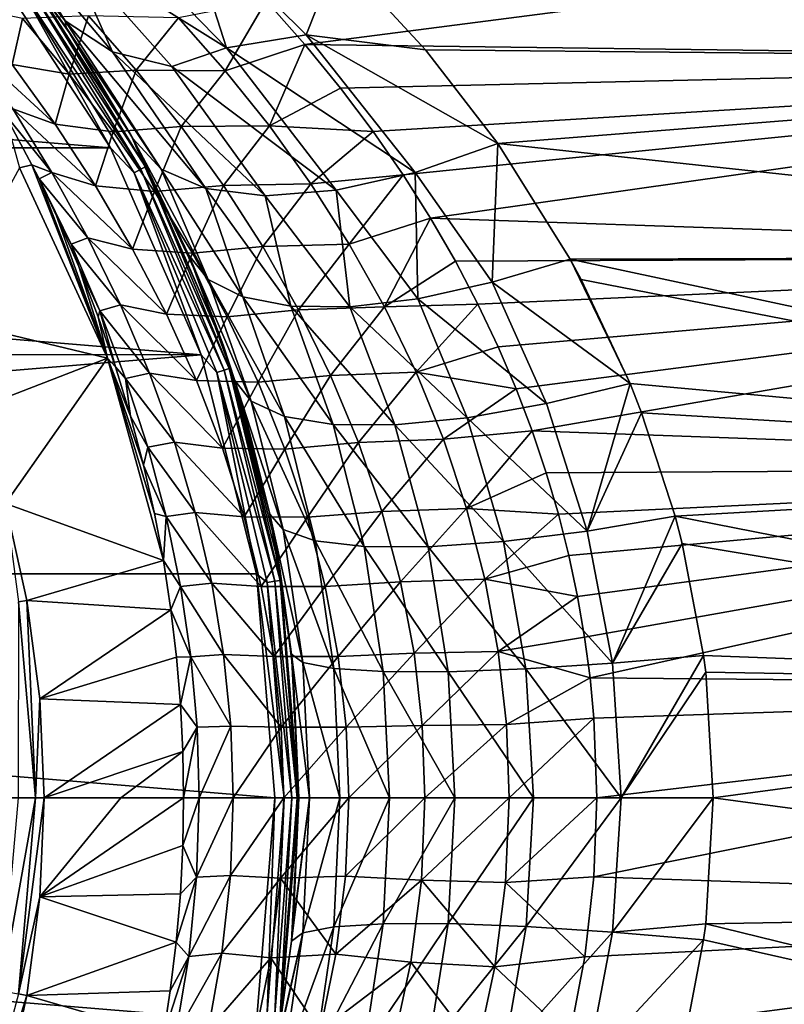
# Model space of a CAD drawing. Header units: metres. Extents: x -40 to 117, y -433 to 89.
# Tile 642 of 656: x 23 to 39, y -4 to 16. Entities that reach past the tile are written whole.
import ezdxf

# ---------------------------------------------------------------- set-up
doc = ezdxf.new("R2010")
doc.units = ezdxf.units.M
for name, color, linetype in [('solid_506114_24501146', 7, 'CONTINUOUS'), ('solid_506114_24501146_01', 7, 'CONTINUOUS'), ('solid_506114_24501146_02', 7, 'CONTINUOUS')]:
    doc.layers.add(name, color=color, linetype=linetype)

msp = doc.modelspace()

# ---------------------------------------------------------------- linework, layer by layer
at = {"layer": 'solid_506114_24501146'}
msp.add_3dface([(28.016418, -4.6519), (-28.016436, -4.651794), (-28.4, 0)], dxfattribs=at)
at = {"layer": 'solid_506114_24501146_01'}
for points in [[(28.221077, 16.548283, 74.586594), (29.023304, 15.645284, 75.221222), (54.700001, 18.963884, 72.600266)], [(29.023304, 15.645284, 75.221222), (54.700001, 15.314549, 75.440659), (54.700001, 18.963884, 72.600266)], [(29.703394, 17.503931, 30.145655), (54.700001, 18.963884, 31.399731), (54.700001, 15.314549, 28.55934)], [(31.523602, 15.536159, 28.705627), (29.703394, 17.503931, 30.145655), (54.700001, 15.314549, 28.55934)], [(29.023304, 15.645284, 75.221222), (29.762274, 14.741077, 75.805473), (54.700001, 15.314549, 75.440659)], [(33.025597, 13.589952, 27.519125), (31.523602, 15.536159, 28.705627), (54.700001, 15.314549, 28.55934)], [(29.762274, 14.741077, 75.805473), (30.441614, 13.837174, 76.341995), (54.700001, 15.314549, 75.440659)], [(30.441614, 13.837174, 76.341995), (31.063898, 12.935142, 76.833084), (54.700001, 15.314549, 75.440659)], [(31.063898, 12.935142, 76.833084), (31.631556, 12.036359, 77.280945), (54.700001, 15.314549, 75.440659)], [(31.631556, 12.036359, 77.280945), (54.700001, 11.247473, 77.641655), (54.700001, 15.314549, 75.440659)], [(33.025597, 13.589952, 27.519125), (54.700001, 15.314549, 28.55934), (54.700001, 11.247473, 26.358347)], [(34.529961, 11.189651, 26.333061), (33.025597, 13.589952, 27.519125), (54.700001, 11.247473, 26.358347)], [(31.631556, 12.036359, 77.280945), (32.147366, 11.141964, 77.687675), (54.700001, 11.247473, 77.641655)], [(32.147366, 11.141964, 77.687675), (32.614006, 10.252567, 78.05542), (54.700001, 11.247473, 77.641655)], [(32.614006, 10.252567, 78.05542), (33.033649, 9.36883, 78.386078), (54.700001, 11.247473, 77.641655)], [(33.033649, 9.36883, 78.386078), (33.408634, 8.491139, 78.681465), (54.700001, 11.247473, 77.641655)], [(33.408634, 8.491139, 78.681465), (33.741497, 7.619098, 78.943443), (54.700001, 11.247473, 77.641655)], [(33.741497, 7.619098, 78.943443), (54.700001, 6.873593, 79.143211), (54.700001, 11.247473, 77.641655)], [(34.529961, 11.189651, 26.333061), (54.700001, 11.247473, 26.358347), (54.700001, 6.873593, 24.856792)], [(34.759457, 10.765786, 26.152411), (34.529961, 11.189651, 26.333061), (54.700001, 6.873593, 24.856792)], [(35.774635, 8.602036, 25.354082), (34.759457, 10.765786, 26.152411), (54.700001, 6.873593, 24.856792)], [(36.01318, 7.997916, 25.166563), (35.774635, 8.602036, 25.354082), (54.700001, 6.873593, 24.856792)], [(36.712513, 5.848289, 24.617569), (36.01318, 7.997916, 25.166563), (54.700001, 6.873593, 24.856792)], [(33.741497, 7.619098, 78.943443), (34.033981, 6.752245, 79.173645), (54.700001, 6.873593, 79.143211)], [(34.033981, 6.752245, 79.173645), (34.287674, 5.890254, 79.373436), (54.700001, 6.873593, 79.143211)], [(34.287674, 5.890254, 79.373436), (34.504349, 5.033026, 79.543938), (54.700001, 6.873593, 79.143211)], [(34.504349, 5.033026, 79.543938), (34.685139, 4.180965, 79.686089), (54.700001, 6.873593, 79.143211)], [(34.685139, 4.180965, 79.686089), (34.83094, 3.334306, 79.800766), (54.700001, 6.873593, 79.143211)], [(34.83094, 3.334306, 79.800766), (34.942642, 2.493089, 79.888786), (54.700001, 6.873593, 79.143211)], [(34.942642, 2.493089, 79.888786), (54.700001, 2.312222, 79.904366), (54.700001, 6.873593, 79.143211)], [(36.712513, 5.848289, 24.617569), (54.700001, 6.873593, 24.856792), (54.700001, 2.312222, 24.095634)], [(36.859207, 5.280995, 24.502525), (36.712513, 5.848289, 24.617569), (54.700001, 2.312222, 24.095634)], [(37.299961, 2.959421, 24.156836), (36.859207, 5.280995, 24.502525), (54.700001, 2.312222, 24.095634)], [(37.344254, 2.611729, 24.122072), (37.299961, 2.959421, 24.156836), (54.700001, 2.312222, 24.095634)], [(34.942642, 2.493089, 79.888786), (35.021603, 1.657074, 79.95092), (54.700001, 2.312222, 79.904366)], [(37.5, 0, 24), (37.344254, 2.611729, 24.122072), (54.700001, 2.312222, 24.095634)], [(35.021603, 1.657074, 79.95092), (35.084202, 0, 80), (54.700001, 2.312222, 79.904366)], [(35.022854, -1.640676, 79.951889), (54.700001, -2.312222, 79.904366), (54.700001, 2.312222, 79.904366)], [(35.084202, 0, 80), (35.022854, -1.640676, 79.951889), (54.700001, 2.312222, 79.904366)], [(37.5, 0, 24), (54.700001, 2.312222, 24.095634), (54.700001, -2.312222, 24.095634)], [(37.34425, -2.611768, 24.122076), (37.5, 0, 24), (54.700001, -2.312222, 24.095634)], [(35.022854, -1.640676, 79.951889), (34.836525, -3.297372, 79.805168), (54.700001, -2.312222, 79.904366)], [(34.067284, -6.645782, 79.199883), (54.700001, -6.873593, 79.143211), (54.700001, -2.312222, 79.904366)], [(34.519958, -4.965354, 79.556221), (34.067284, -6.645782, 79.199883), (54.700001, -2.312222, 79.904366)], [(34.836525, -3.297372, 79.805168), (34.519958, -4.965354, 79.556221), (54.700001, -2.312222, 79.904366)], [(37.34425, -2.611768, 24.122076), (54.700001, -2.312222, 24.095634), (54.700001, -6.873593, 24.856792)], [(37.301125, -2.950827, 24.155924), (37.34425, -2.611768, 24.122076), (54.700001, -6.873593, 24.856792)], [(36.859245, -5.280839, 24.502497), (37.301125, -2.950827, 24.155924), (54.700001, -6.873593, 24.856792)]]:
    msp.add_3dface(points, dxfattribs=at)
at = {"layer": 'solid_506114_24501146_02'}
for points in [[(24.045633, 16.134666, 23.167923), (22.394482, 18.253872, 24.062408), (21.783531, 18.973063, 24.875927)], [(22.814497, 18.118933, 26.339872), (24.045633, 16.134666, 23.167923), (21.783531, 18.973063, 24.875927)], [(22.394482, 18.253872, 24.062408), (24.065708, 15.998449, 21.840658), (22.848461, 17.696266, 20)], [(24.045633, 16.134666, 23.167923), (24.065708, 15.998449, 21.840658), (22.394482, 18.253872, 24.062408)], [(24.815155, 18.230005, 29.559824), (27.398354, 15.575275, 27.658237), (24.060427, 17.665195, 27.762526)], [(26.496744, 18.378124, 30.570713), (27.398354, 15.575275, 27.658237), (24.815155, 18.230005, 29.559824)], [(26.496744, 18.378124, 30.570713), (29.703394, 17.503931, 30.145655), (29.047243, 15.843502, 28.638803)], [(26.496744, 18.378124, 30.570713), (29.047243, 15.843502, 28.638803), (27.398354, 15.575275, 27.658237)], [(22.814497, 18.118933, 26.339872), (25.02519, 15.489094, 24.715147), (24.045633, 16.134666, 23.167923)], [(24.060427, 17.665195, 27.762526), (25.02519, 15.489094, 24.715147), (22.814497, 18.118933, 26.339872)], [(22.806162, 17.750748, 0.5), (22.848461, 17.696266, 20), (24.233021, 15.747086, 20)], [(25.416792, 13.754879, 0.5), (22.806162, 17.750748, 0.5), (24.233021, 15.747086, 20)], [(23.3498, 16.964622, 0.308658), (22.806162, 17.750748, 0.5), (25.416792, 13.754879, 0.5)], [(24.065708, 15.998449, 21.840658), (24.233021, 15.747086, 20), (22.848461, 17.696266, 20)], [(24.060427, 17.665195, 27.762526), (26.257404, 15.191014, 26.168467), (25.02519, 15.489094, 24.715147)], [(27.398354, 15.575275, 27.658237), (26.257404, 15.191014, 26.168467), (24.060427, 17.665195, 27.762526)], [(-24.985365, 13.501526), (-22.420404, 17.43231), (24.985392, 13.501477)], [(-22.420404, 17.43231), (22.420448, 17.432253), (24.985392, 13.501477)], [(23.130589, 16.805355, 0.03791), (24.985392, 13.501477), (22.420448, 17.432253)], [(29.047243, 15.843502, 28.638803), (29.703394, 17.503931, 30.145655), (31.523602, 15.536159, 28.705627)], [(23.262001, 16.900833, 0.146308), (25.61948, 13.053777, 0.146308), (23.130589, 16.805355, 0.03791)], [(23.130589, 16.805355, 0.03791), (25.474749, 12.980033, 0.03791), (24.985392, 13.501477)], [(25.61948, 13.053777, 0.146308), (25.474749, 12.980033, 0.03791), (23.130589, 16.805355, 0.03791)], [(23.3498, 16.964622, 0.308658), (25.716177, 13.103046, 0.308658), (23.262001, 16.900833, 0.146308)], [(25.716177, 13.103046, 0.308658), (25.61948, 13.053777, 0.146308), (23.262001, 16.900833, 0.146308)], [(23.3498, 16.964622, 0.308658), (25.416792, 13.754879, 0.5), (25.716177, 13.103046, 0.308658)], [(21.993973, 16.424864, 78.463654), (22.943005, 15.227337, 79.15139), (23.16276, 16.184862, 77.05793)], [(26.400948, 16.196981, 75.096336), (27.36767, 15.101123, 75.82563), (28.221077, 16.548283, 74.586594)], [(27.36767, 15.101123, 75.82563), (29.023304, 15.645284, 75.221222), (28.221077, 16.548283, 74.586594)], [(22.943005, 15.227337, 79.15139), (24.129532, 15.030926, 77.754097), (23.16276, 16.184862, 77.05793)], [(23.16276, 16.184862, 77.05793), (24.129532, 15.030926, 77.754097), (24.53285, 16.237255, 75.825874)], [(24.129532, 15.030926, 77.754097), (25.520969, 15.112937, 76.548119), (24.53285, 16.237255, 75.825874)], [(24.53285, 16.237255, 75.825874), (25.520969, 15.112937, 76.548119), (26.400948, 16.196981, 75.096336)], [(25.520969, 15.112937, 76.548119), (27.36767, 15.101123, 75.82563), (26.400948, 16.196981, 75.096336)], [(24.045633, 16.134666, 23.167923), (26.035435, 13.054976, 21.709749), (24.065708, 15.998449, 21.840658)], [(26.966881, 12.653063, 23.336275), (26.035435, 13.054976, 21.709749), (24.045633, 16.134666, 23.167923)], [(25.02519, 15.489094, 24.715147), (26.966881, 12.653063, 23.336275), (24.045633, 16.134666, 23.167923)], [(24.065708, 15.998449, 21.840658), (25.451727, 13.690129, 20), (24.233021, 15.747086, 20)], [(26.035435, 13.054976, 21.709749), (25.451727, 13.690129, 20), (24.065708, 15.998449, 21.840658)], [(25.416792, 13.754879, 0.5), (24.233021, 15.747086, 20), (25.451727, 13.690129, 20)], [(29.047243, 15.843502, 28.638803), (31.310526, 12.987371, 26.942804), (27.398354, 15.575275, 27.658237)], [(29.047243, 15.843502, 28.638803), (31.523602, 15.536159, 28.705627), (33.025597, 13.589952, 27.519125)], [(29.047243, 15.843502, 28.638803), (33.025597, 13.589952, 27.519125), (31.310526, 12.987371, 26.942804)], [(22.085398, 15.595946, 80.726913), (23.838394, 13.988568, 79.79023), (22.943005, 15.227337, 79.15139)], [(22.085398, 15.595946, 80.726913), (22.956501, 14.309014, 81.364098), (23.838394, 13.988568, 79.79023)], [(27.398354, 15.575275, 27.658237), (29.671618, 12.6184, 26.019459), (26.257404, 15.191014, 26.168467)], [(27.36767, 15.101123, 75.82563), (28.284609, 13.952486, 76.514236), (29.023304, 15.645284, 75.221222)], [(31.310526, 12.987371, 26.942804), (29.671618, 12.6184, 26.019459), (27.398354, 15.575275, 27.658237)], [(28.284609, 13.952486, 76.514236), (29.762274, 14.741077, 75.805473), (29.023304, 15.645284, 75.221222)], [(28.199354, 12.505087, 24.797037), (26.966881, 12.653063, 23.336275), (25.02519, 15.489094, 24.715147)], [(26.257404, 15.191014, 26.168467), (28.199354, 12.505087, 24.797037), (25.02519, 15.489094, 24.715147)], [(22.943005, 15.227337, 79.15139), (23.838394, 13.988568, 79.79023), (24.129532, 15.030926, 77.754097)], [(29.671618, 12.6184, 26.019459), (28.199354, 12.505087, 24.797037), (26.257404, 15.191014, 26.168467)], [(23.838394, 13.988568, 79.79023), (25.043497, 13.832562, 78.404099), (24.129532, 15.030926, 77.754097)], [(24.129532, 15.030926, 77.754097), (25.043497, 13.832562, 78.404099), (25.520969, 15.112937, 76.548119)], [(25.043497, 13.832562, 78.404099), (26.457237, 13.939191, 77.226601), (25.520969, 15.112937, 76.548119)], [(25.520969, 15.112937, 76.548119), (26.457237, 13.939191, 77.226601), (27.36767, 15.101123, 75.82563)], [(26.457237, 13.939191, 77.226601), (28.284609, 13.952486, 76.514236), (27.36767, 15.101123, 75.82563)], [(28.284609, 13.952486, 76.514236), (30.441614, 13.837174, 76.341995), (29.762274, 14.741077, 75.805473)], [(22.956501, 14.309014, 81.364098), (22.783567, 14.21282, 82.870293), (23.768419, 12.985131, 81.947327)], [(23.355606, 13.147009, 83.656548), (22.783567, 14.21282, 82.870293), (23.100212, 13.083621, 87.388474)], [(23.768419, 12.985131, 81.947327), (22.783567, 14.21282, 82.870293), (23.355606, 13.147009, 83.656548)], [(22.956501, 14.309014, 81.364098), (24.674648, 12.710526, 80.377304), (23.838394, 13.988568, 79.79023)], [(22.956501, 14.309014, 81.364098), (23.768419, 12.985131, 81.947327), (24.674648, 12.710526, 80.377304)], [(23.838394, 13.988568, 79.79023), (24.674648, 12.710526, 80.377304), (25.043497, 13.832562, 78.404099)], [(25.043497, 13.832562, 78.404099), (25.898933, 12.591191, 79.004745), (26.457237, 13.939191, 77.226601)], [(25.898933, 12.591191, 79.004745), (27.335672, 12.716782, 77.857666), (26.457237, 13.939191, 77.226601)], [(26.457237, 13.939191, 77.226601), (27.335672, 12.716782, 77.857666), (28.284609, 13.952486, 76.514236)], [(27.335672, 12.716782, 77.857666), (29.145988, 12.75111, 77.158279), (28.284609, 13.952486, 76.514236)], [(28.284609, 13.952486, 76.514236), (29.145988, 12.75111, 77.158279), (30.441614, 13.837174, 76.341995)], [(24.674648, 12.710526, 80.377304), (25.898933, 12.591191, 79.004745), (25.043497, 13.832562, 78.404099)], [(26.610992, 11.272317, 18.449692), (25.416792, 13.754879, 0.5), (25.451727, 13.690129, 20)], [(26.786518, 10.848614, 18.215324), (27.334118, 9.383814, 0.5), (25.416792, 13.754879, 0.5)], [(25.716177, 13.103046, 0.308658), (25.416792, 13.754879, 0.5), (27.334118, 9.383814, 0.5)], [(26.610992, 11.272317, 18.449692), (26.786518, 10.848614, 18.215324), (25.416792, 13.754879, 0.5)], [(29.145988, 12.75111, 77.158279), (31.063898, 12.935142, 76.833084), (30.441614, 13.837174, 76.341995)], [(-26.867233, 9.203864), (-24.985365, 13.501526), (26.867258, 9.203792)], [(-24.985365, 13.501526), (24.985392, 13.501477), (26.867258, 9.203792)], [(25.474749, 12.980033, 0.03791), (26.867258, 9.203792), (24.985392, 13.501477)], [(27.016598, 10.767469, 20.067894), (26.610992, 11.272317, 18.449692), (25.451727, 13.690129, 20)], [(27.016598, 10.767469, 20.067894), (25.451727, 13.690129, 20), (26.035435, 13.054976, 21.709749)], [(32.911572, 10.707829, 25.93202), (31.310526, 12.987371, 26.942804), (33.025597, 13.589952, 27.519125)], [(32.911572, 10.707829, 25.93202), (33.025597, 13.589952, 27.519125), (34.529961, 11.189651, 26.333061)], [(23.355606, 13.147009, 83.656548), (23.100212, 13.083621, 87.388474), (24.927652, 9.133076, 87.388474)], [(23.502279, 12.855205, 83.858315), (23.355606, 13.147009, 83.656548), (24.927652, 9.133076, 87.388474)], [(23.768419, 12.985131, 81.947327), (23.355606, 13.147009, 83.656548), (23.502279, 12.855205, 83.858315)], [(25.716177, 13.103046, 0.308658), (27.449335, 8.91883, 0.308658), (25.61948, 13.053777, 0.146308)], [(25.716177, 13.103046, 0.308658), (27.334118, 9.383814, 0.5), (27.449335, 8.91883, 0.308658)], [(24.927652, 9.133076, 87.388474), (23.100212, 13.083621, 87.388474), (21.398729, 9.978381, 120.980194)], [(23.768419, 12.985131, 81.947327), (23.502279, 12.855205, 83.858315), (24.515652, 11.627009, 82.474335)], [(23.768419, 12.985131, 81.947327), (25.445972, 11.395513, 80.910057), (24.674648, 12.710526, 80.377304)], [(23.768419, 12.985131, 81.947327), (24.515652, 11.627009, 82.474335), (25.445972, 11.395513, 80.910057)], [(25.61948, 13.053777, 0.146308), (27.346123, 8.885294, 0.146308), (25.474749, 12.980033, 0.03791)], [(25.474749, 12.980033, 0.03791), (27.191637, 8.835098, 0.03791), (26.867258, 9.203792)], [(27.346123, 8.885294, 0.146308), (27.191637, 8.835098, 0.03791), (25.474749, 12.980033, 0.03791)], [(27.449335, 8.91883, 0.308658), (27.346123, 8.885294, 0.146308), (25.61948, 13.053777, 0.146308)], [(27.734577, 10.401963, 21.602024), (26.035435, 13.054976, 21.709749), (26.966881, 12.653063, 23.336275)], [(27.016598, 10.767469, 20.067894), (26.035435, 13.054976, 21.709749), (27.734577, 10.401963, 21.602024)], [(29.145988, 12.75111, 77.158279), (29.945429, 11.497789, 77.753479), (31.063898, 12.935142, 76.833084)], [(31.370094, 10.365182, 25.218515), (29.671618, 12.6184, 26.019459), (31.310526, 12.987371, 26.942804)], [(29.945429, 11.497789, 77.753479), (31.631556, 12.036359, 77.280945), (31.063898, 12.935142, 76.833084)], [(31.370094, 10.365182, 25.218515), (31.310526, 12.987371, 26.942804), (32.911572, 10.707829, 25.93202)], [(23.868834, 12.087101, 84.362419), (23.502279, 12.855205, 83.858315), (24.927652, 9.133076, 87.388474)], [(24.166842, 11.499794, 84.341515), (23.502279, 12.855205, 83.858315), (23.868834, 12.087101, 84.362419)], [(24.166842, 11.499794, 84.341515), (24.515652, 11.627009, 82.474335), (23.502279, 12.855205, 83.858315)], [(24.674648, 12.710526, 80.377304), (25.445972, 11.395513, 80.910057), (25.898933, 12.591191, 79.004745)], [(25.898933, 12.591191, 79.004745), (26.689798, 11.308593, 79.553032), (27.335672, 12.716782, 77.857666)], [(26.689798, 11.308593, 79.553032), (28.149923, 11.446877, 78.437653), (27.335672, 12.716782, 77.857666)], [(27.335672, 12.716782, 77.857666), (28.149923, 11.446877, 78.437653), (29.145988, 12.75111, 77.158279)], [(28.149923, 11.446877, 78.437653), (29.945429, 11.497789, 77.753479), (29.145988, 12.75111, 77.158279)], [(25.445972, 11.395513, 80.910057), (26.689798, 11.308593, 79.553032), (25.898933, 12.591191, 79.004745)], [(28.727964, 10.20908, 23.008659), (26.966881, 12.653063, 23.336275), (28.199354, 12.505087, 24.797037)], [(27.734577, 10.401963, 21.602024), (26.966881, 12.653063, 23.336275), (28.727964, 10.20908, 23.008659)], [(29.956429, 10.196651, 24.230694), (28.199354, 12.505087, 24.797037), (29.671618, 12.6184, 26.019459)], [(28.727964, 10.20908, 23.008659), (28.199354, 12.505087, 24.797037), (29.956429, 10.196651, 24.230694)], [(29.956429, 10.196651, 24.230694), (29.671618, 12.6184, 26.019459), (31.370094, 10.365182, 25.218515)], [(24.327066, 11.034134, 84.992989), (23.868834, 12.087101, 84.362419), (24.927652, 9.133076, 87.388474)], [(24.166842, 11.499794, 84.341515), (23.868834, 12.087101, 84.362419), (24.327066, 11.034134, 84.992989)], [(29.945429, 11.497789, 77.753479), (30.675846, 10.194247, 78.295021), (31.631556, 12.036359, 77.280945)], [(30.675846, 10.194247, 78.295021), (32.147366, 11.141964, 77.687675), (31.631556, 12.036359, 77.280945)], [(24.166842, 11.499794, 84.341515), (25.192583, 10.238373, 82.942726), (24.515652, 11.627009, 82.474335)], [(24.166842, 11.499794, 84.341515), (24.327066, 11.034134, 84.992989), (24.76849, 10.114587, 84.773674)], [(24.166842, 11.499794, 84.341515), (24.76849, 10.114587, 84.773674), (25.192583, 10.238373, 82.942726)], [(24.515652, 11.627009, 82.474335), (26.14629, 10.046898, 81.385704), (25.445972, 11.395513, 80.910057)], [(24.515652, 11.627009, 82.474335), (25.192583, 10.238373, 82.942726), (26.14629, 10.046898, 81.385704)], [(28.149923, 11.446877, 78.437653), (28.892941, 10.131815, 78.962379), (29.945429, 11.497789, 77.753479)], [(28.892941, 10.131815, 78.962379), (30.675846, 10.194247, 78.295021), (29.945429, 11.497789, 77.753479)], [(25.445972, 11.395513, 80.910057), (26.14629, 10.046898, 81.385704), (26.689798, 11.308593, 79.553032)], [(26.14629, 10.046898, 81.385704), (27.409569, 9.987653, 80.045578), (26.689798, 11.308593, 79.553032)], [(26.610992, 11.272317, 18.449692), (27.570164, 8.665802, 17.170052), (26.786518, 10.848614, 18.215324)], [(27.907867, 8.236485, 18.910679), (27.570164, 8.665802, 17.170052), (26.610992, 11.272317, 18.449692)], [(27.016598, 10.767469, 20.067894), (27.907867, 8.236485, 18.910679), (26.610992, 11.272317, 18.449692)], [(26.689798, 11.308593, 79.553032), (27.409569, 9.987653, 80.045578), (28.149923, 11.446877, 78.437653)], [(27.409569, 9.987653, 80.045578), (28.892941, 10.131815, 78.962379), (28.149923, 11.446877, 78.437653)], [(30.675846, 10.194247, 78.295021), (32.614006, 10.252567, 78.05542), (32.147366, 11.141964, 77.687675)], [(32.911572, 10.707829, 25.93202), (34.529961, 11.189651, 26.333061), (35.774635, 8.602036, 25.354082)], [(35.774635, 8.602036, 25.354082), (34.529961, 11.189651, 26.333061), (34.759457, 10.765786, 26.152411)], [(24.733559, 9.989375, 85.552498), (24.327066, 11.034134, 84.992989), (24.927652, 9.133076, 87.388474)], [(24.76849, 10.114587, 84.773674), (24.327066, 11.034134, 84.992989), (24.733559, 9.989375, 85.552498)], [(26.786518, 10.848614, 18.215324), (27.570164, 8.665802, 17.170052), (27.334118, 9.383814, 0.5)], [(27.016598, 10.767469, 20.067894), (28.600071, 7.922497, 20.554392), (27.907867, 8.236485, 18.910679)], [(27.016598, 10.767469, 20.067894), (27.734577, 10.401963, 21.602024), (28.600071, 7.922497, 20.554392)], [(31.370094, 10.365182, 25.218515), (32.911572, 10.707829, 25.93202), (34.040253, 8.191282, 25.020657)], [(32.911572, 10.707829, 25.93202), (35.774635, 8.602036, 25.354082), (34.040253, 8.191282, 25.020657)], [(24.76849, 10.114587, 84.773674), (25.793564, 8.822773, 83.350571), (25.192583, 10.238373, 82.942726)], [(25.192583, 10.238373, 82.942726), (26.76947, 8.667962, 81.801804), (26.14629, 10.046898, 81.385704)], [(25.192583, 10.238373, 82.942726), (25.793564, 8.822773, 83.350571), (26.76947, 8.667962, 81.801804)], [(27.734577, 10.401963, 21.602024), (29.609993, 7.757107, 22.048456), (28.600071, 7.922497, 20.554392)], [(27.734577, 10.401963, 21.602024), (28.727964, 10.20908, 23.008659), (29.609993, 7.757107, 22.048456)], [(29.956429, 10.196651, 24.230694), (31.370094, 10.365182, 25.218515), (32.391758, 7.894547, 24.332222)], [(30.675846, 10.194247, 78.295021), (31.330074, 8.842397, 78.778145), (32.614006, 10.252567, 78.05542)], [(31.330074, 8.842397, 78.778145), (33.033649, 9.36883, 78.386078), (32.614006, 10.252567, 78.05542)], [(31.370094, 10.365182, 25.218515), (34.040253, 8.191282, 25.020657), (32.391758, 7.894547, 24.332222)], [(24.76849, 10.114587, 84.773674), (24.733559, 9.989375, 85.552498), (25.091251, 8.953975, 86.045097)], [(24.76849, 10.114587, 84.773674), (25.091251, 8.953975, 86.045097), (25.300695, 8.706993, 85.148872)], [(24.76849, 10.114587, 84.773674), (25.300695, 8.706993, 85.148872), (25.793564, 8.822773, 83.350571)], [(26.14629, 10.046898, 81.385704), (26.76947, 8.667962, 81.801804), (27.409569, 9.987653, 80.045578)], [(27.409569, 9.987653, 80.045578), (28.051636, 8.631242, 80.479256), (28.892941, 10.131815, 78.962379)], [(28.051636, 8.631242, 80.479256), (29.55755, 8.774024, 79.427765), (28.892941, 10.131815, 78.962379)], [(28.727964, 10.20908, 23.008659), (30.892849, 7.747651, 23.326626), (29.609993, 7.757107, 22.048456)], [(28.727964, 10.20908, 23.008659), (29.956429, 10.196651, 24.230694), (30.892849, 7.747651, 23.326626)], [(28.892941, 10.131815, 78.962379), (29.55755, 8.774024, 79.427765), (30.675846, 10.194247, 78.295021)], [(29.55755, 8.774024, 79.427765), (31.330074, 8.842397, 78.778145), (30.675846, 10.194247, 78.295021)], [(29.956429, 10.196651, 24.230694), (32.391758, 7.894547, 24.332222), (30.892849, 7.747651, 23.326626)], [(24.927652, 9.133076, 87.388474), (21.398729, 9.978381, 120.980194), (22.186975, 8.075383, 120.980194)], [(25.091251, 8.953975, 86.045097), (24.733559, 9.989375, 85.552498), (24.927652, 9.133076, 87.388474)], [(26.76947, 8.667962, 81.801804), (28.051636, 8.631242, 80.479256), (27.409569, 9.987653, 80.045578)], [(-28.016418, 4.6519), (-26.867233, 9.203864), (26.867258, 9.203792)], [(-28.016418, 4.6519), (26.867258, 9.203792), (28.016436, 4.651794)], [(27.191637, 8.835098, 0.03791), (28.016436, 4.651794), (26.867258, 9.203792)], [(28.405083, 5.325526, 16.058231), (28.505842, 4.756783, 0.5), (27.334118, 9.383814, 0.5)], [(27.449335, 8.91883, 0.308658), (27.334118, 9.383814, 0.5), (28.505842, 4.756783, 0.5)], [(28.293043, 5.891834, 16.207417), (28.405083, 5.325526, 16.058231), (27.334118, 9.383814, 0.5)], [(27.752453, 8.06296, 16.927277), (28.293043, 5.891834, 16.207417), (27.334118, 9.383814, 0.5)], [(27.570164, 8.665802, 17.170052), (27.752453, 8.06296, 16.927277), (27.334118, 9.383814, 0.5)], [(31.330074, 8.842397, 78.778145), (33.408634, 8.491139, 78.681465), (33.033649, 9.36883, 78.386078)], [(24.927652, 9.133076, 87.388474), (22.186975, 8.075383, 120.980194), (22.806364, 6.110931, 120.980194)], [(26.084366, 4.93078, 87.413857), (24.927652, 9.133076, 87.388474), (22.806364, 6.110931, 120.980194)], [(25.899565, 5.904536, 87.159088), (24.927652, 9.133076, 87.388474), (26.084366, 4.93078, 87.413857)], [(25.402998, 7.928449, 86.474709), (25.091251, 8.953975, 86.045097), (24.927652, 9.133076, 87.388474)], [(25.671574, 6.912413, 86.84494), (25.402998, 7.928449, 86.474709), (24.927652, 9.133076, 87.388474)], [(25.899565, 5.904536, 87.159088), (25.671574, 6.912413, 86.84494), (24.927652, 9.133076, 87.388474)], [(25.300695, 8.706993, 85.148872), (25.091251, 8.953975, 86.045097), (25.402998, 7.928449, 86.474709)], [(25.300695, 8.706993, 85.148872), (26.313057, 7.384486, 83.69664), (25.793564, 8.822773, 83.350571)], [(25.793564, 8.822773, 83.350571), (27.309408, 7.2628, 82.156548), (26.76947, 8.667962, 81.801804)], [(25.793564, 8.822773, 83.350571), (26.313057, 7.384486, 83.69664), (27.309408, 7.2628, 82.156548)], [(27.346123, 8.885294, 0.146308), (28.399412, 4.498025, 0.146308), (27.191637, 8.835098, 0.03791)], [(27.191637, 8.835098, 0.03791), (28.238976, 4.472614, 0.03791), (28.016436, 4.651794)], [(28.399412, 4.498025, 0.146308), (28.238976, 4.472614, 0.03791), (27.191637, 8.835098, 0.03791)], [(27.449335, 8.91883, 0.308658), (28.506601, 4.515002, 0.308658), (27.346123, 8.885294, 0.146308)], [(28.506601, 4.515002, 0.308658), (28.399412, 4.498025, 0.146308), (27.346123, 8.885294, 0.146308)], [(27.449335, 8.91883, 0.308658), (28.505842, 4.756783, 0.5), (28.506601, 4.515002, 0.308658)], [(29.55755, 8.774024, 79.427765), (30.136419, 7.377271, 79.829948), (31.330074, 8.842397, 78.778145)], [(30.136419, 7.377271, 79.829948), (31.900675, 7.446039, 79.198006), (31.330074, 8.842397, 78.778145)], [(31.330074, 8.842397, 78.778145), (31.900675, 7.446039, 79.198006), (33.408634, 8.491139, 78.681465)], [(25.300695, 8.706993, 85.148872), (25.402998, 7.928449, 86.474709), (25.759178, 7.28113, 85.466438)], [(25.300695, 8.706993, 85.148872), (25.759178, 7.28113, 85.466438), (26.313057, 7.384486, 83.69664)], [(26.76947, 8.667962, 81.801804), (27.309408, 7.2628, 82.156548), (28.051636, 8.631242, 80.479256)], [(27.309408, 7.2628, 82.156548), (28.609335, 7.24327, 80.851364), (28.051636, 8.631242, 80.479256)], [(27.570164, 8.665802, 17.170052), (28.293043, 5.891834, 16.207417), (27.752453, 8.06296, 16.927277)], [(28.570412, 5.572465, 18.043739), (28.293043, 5.891834, 16.207417), (27.570164, 8.665802, 17.170052)], [(27.907867, 8.236485, 18.910679), (28.570412, 5.572465, 18.043739), (27.570164, 8.665802, 17.170052)], [(28.051636, 8.631242, 80.479256), (28.609335, 7.24327, 80.851364), (29.55755, 8.774024, 79.427765)], [(28.609335, 7.24327, 80.851364), (30.136419, 7.377271, 79.829948), (29.55755, 8.774024, 79.427765)], [(34.040253, 8.191282, 25.020657), (35.774635, 8.602036, 25.354082), (34.885357, 5.541788, 24.343618)], [(34.885357, 5.541788, 24.343618), (35.774635, 8.602036, 25.354082), (36.01318, 7.997916, 25.166563)], [(31.900675, 7.446039, 79.198006), (33.741497, 7.619098, 78.943443), (33.408634, 8.491139, 78.681465)], [(27.907867, 8.236485, 18.910679), (29.235849, 5.340052, 19.777817), (28.570412, 5.572465, 18.043739)], [(27.907867, 8.236485, 18.910679), (28.600071, 7.922497, 20.554392), (29.235849, 5.340052, 19.777817)], [(32.391758, 7.894547, 24.332222), (34.040253, 8.191282, 25.020657), (34.885357, 5.541788, 24.343618)], [(34.885357, 5.541788, 24.343618), (36.01318, 7.997916, 25.166563), (36.712513, 5.848289, 24.617569)], [(25.759178, 7.28113, 85.466438), (25.402998, 7.928449, 86.474709), (25.671574, 6.912413, 86.84494)], [(28.600071, 7.922497, 20.554392), (30.255304, 5.217728, 21.342937), (29.235849, 5.340052, 19.777817)], [(28.600071, 7.922497, 20.554392), (29.609993, 7.757107, 22.048456), (30.255304, 5.217728, 21.342937)], [(30.892849, 7.747651, 23.326626), (32.391758, 7.894547, 24.332222), (33.148594, 5.321043, 23.681225)], [(32.391758, 7.894547, 24.332222), (34.885357, 5.541788, 24.343618), (33.148594, 5.321043, 23.681225)], [(29.609993, 7.757107, 22.048456), (31.580479, 5.21129, 22.664949), (30.255304, 5.217728, 21.342937)], [(29.609993, 7.757107, 22.048456), (30.892849, 7.747651, 23.326626), (31.580479, 5.21129, 22.664949)], [(30.892849, 7.747651, 23.326626), (33.148594, 5.321043, 23.681225), (31.580479, 5.21129, 22.664949)], [(31.900675, 7.446039, 79.198006), (32.380161, 6.009876, 79.549637), (33.741497, 7.619098, 78.943443)], [(32.380161, 6.009876, 79.549637), (34.033981, 6.752245, 79.173645), (33.741497, 7.619098, 78.943443)], [(25.759178, 7.28113, 85.466438), (26.746006, 5.928086, 83.97995), (26.313057, 7.384486, 83.69664)], [(26.313057, 7.384486, 83.69664), (27.760378, 5.83603, 82.448296), (27.309408, 7.2628, 82.156548)], [(26.313057, 7.384486, 83.69664), (26.746006, 5.928086, 83.97995), (27.760378, 5.83603, 82.448296)], [(28.609335, 7.24327, 80.851364), (29.076227, 5.828404, 81.159294), (30.136419, 7.377271, 79.829948)], [(29.076227, 5.828404, 81.159294), (30.622276, 5.946389, 80.165047), (30.136419, 7.377271, 79.829948)], [(30.136419, 7.377271, 79.829948), (30.622276, 5.946389, 80.165047), (31.900675, 7.446039, 79.198006)], [(30.622276, 5.946389, 80.165047), (32.380161, 6.009876, 79.549637), (31.900675, 7.446039, 79.198006)], [(25.759178, 7.28113, 85.466438), (25.671574, 6.912413, 86.84494), (26.140112, 5.840809, 85.725708)], [(25.759178, 7.28113, 85.466438), (26.140112, 5.840809, 85.725708), (26.746006, 5.928086, 83.97995)], [(27.309408, 7.2628, 82.156548), (27.760378, 5.83603, 82.448296), (28.609335, 7.24327, 80.851364)], [(27.760378, 5.83603, 82.448296), (29.076227, 5.828404, 81.159294), (28.609335, 7.24327, 80.851364)], [(26.140112, 5.840809, 85.725708), (25.671574, 6.912413, 86.84494), (25.899565, 5.904536, 87.159088)], [(32.380161, 6.009876, 79.549637), (34.287674, 5.890254, 79.373436), (34.033981, 6.752245, 79.173645)], [(26.084366, 4.93078, 87.413857), (22.806364, 6.110931, 120.980194), (23.25218, 4.099976, 120.980194)], [(23.075842, 4.068893, 121.731972), (23.25218, 4.099976, 120.980194), (22.806364, 6.110931, 120.980194)], [(29.076227, 5.828404, 81.159294), (29.446356, 4.391235, 81.400818), (30.622276, 5.946389, 80.165047)], [(29.446356, 4.391235, 81.400818), (31.008322, 4.48649, 80.429535), (30.622276, 5.946389, 80.165047)], [(30.622276, 5.946389, 80.165047), (31.008322, 4.48649, 80.429535), (32.380161, 6.009876, 79.549637)], [(31.008322, 4.48649, 80.429535), (32.761581, 4.539443, 79.828537), (32.380161, 6.009876, 79.549637)], [(32.380161, 6.009876, 79.549637), (32.761581, 4.539443, 79.828537), (34.287674, 5.890254, 79.373436)], [(26.140112, 5.840809, 85.725708), (25.899565, 5.904536, 87.159088), (26.084366, 4.93078, 87.413857)], [(26.140112, 5.840809, 85.725708), (26.084366, 4.93078, 87.413857), (26.440046, 4.38946, 85.926735)], [(26.140112, 5.840809, 85.725708), (27.087837, 4.457617, 84.199944), (26.746006, 5.928086, 83.97995)], [(26.140112, 5.840809, 85.725708), (26.440046, 4.38946, 85.926735), (27.087837, 4.457617, 84.199944)], [(26.746006, 5.928086, 83.97995), (28.11713, 4.391912, 82.675804), (27.760378, 5.83603, 82.448296)], [(26.746006, 5.928086, 83.97995), (27.087837, 4.457617, 84.199944), (28.11713, 4.391912, 82.675804)], [(27.760378, 5.83603, 82.448296), (28.11713, 4.391912, 82.675804), (29.076227, 5.828404, 81.159294)], [(28.11713, 4.391912, 82.675804), (29.446356, 4.391235, 81.400818), (29.076227, 5.828404, 81.159294)], [(28.293043, 5.891834, 16.207417), (28.745813, 2.981318, 15.605009), (28.405083, 5.325526, 16.058231)], [(28.978912, 2.81106, 17.503027), (28.745813, 2.981318, 15.605009), (28.293043, 5.891834, 16.207417)], [(28.570412, 5.572465, 18.043739), (28.978912, 2.81106, 17.503027), (28.293043, 5.891834, 16.207417)], [(32.761581, 4.539443, 79.828537), (34.504349, 5.033026, 79.543938), (34.287674, 5.890254, 79.373436)], [(34.885357, 5.541788, 24.343618), (36.712513, 5.848289, 24.617569), (35.409599, 2.795267, 23.925776)], [(35.409599, 2.795267, 23.925776), (36.712513, 5.848289, 24.617569), (36.859207, 5.280995, 24.502525)], [(28.570412, 5.572465, 18.043739), (29.6236, 2.68682, 19.297932), (28.978912, 2.81106, 17.503027)], [(28.570412, 5.572465, 18.043739), (29.235849, 5.340052, 19.777817), (29.6236, 2.68682, 19.297932)], [(33.148594, 5.321043, 23.681225), (34.885357, 5.541788, 24.343618), (35.409599, 2.795267, 23.925776)], [(28.405083, 5.325526, 16.058231), (28.745813, 2.981318, 15.605009), (28.505842, 4.756783, 0.5)], [(29.235849, 5.340052, 19.777817), (30.647356, 2.621424, 20.910501), (29.6236, 2.68682, 19.297932)], [(29.235849, 5.340052, 19.777817), (30.255304, 5.217728, 21.342937), (30.647356, 2.621424, 20.910501)], [(31.580479, 5.21129, 22.664949), (33.148594, 5.321043, 23.681225), (33.613605, 2.677021, 23.28301)], [(33.148594, 5.321043, 23.681225), (35.409599, 2.795267, 23.925776), (33.613605, 2.677021, 23.28301)], [(30.255304, 5.217728, 21.342937), (31.99962, 2.618104, 22.261095), (30.647356, 2.621424, 20.910501)], [(30.255304, 5.217728, 21.342937), (31.580479, 5.21129, 22.664949), (31.99962, 2.618104, 22.261095)], [(31.580479, 5.21129, 22.664949), (33.613605, 2.677021, 23.28301), (31.99962, 2.618104, 22.261095)], [(35.409599, 2.795267, 23.925776), (36.859207, 5.280995, 24.502525), (37.299961, 2.959421, 24.156836)], [(26.241716, 3.907935, 87.631012), (26.084366, 4.93078, 87.413857), (23.25218, 4.099976, 120.980194)], [(26.440046, 4.38946, 85.926735), (26.084366, 4.93078, 87.413857), (26.241716, 3.907935, 87.631012)], [(32.761581, 4.539443, 79.828537), (34.685139, 4.180965, 79.686089), (34.504349, 5.033026, 79.543938)], [(28.9, 0, 15.4), (28.9, 0, 0.5), (28.505842, 4.756783, 0.5)], [(28.506601, 4.515002, 0.308658), (28.505842, 4.756783, 0.5), (28.9, 0, 0.5)], [(28.779789, 2.63321, 15.559864), (28.9, 0, 15.4), (28.505842, 4.756783, 0.5)], [(28.745813, 2.981318, 15.605009), (28.779789, 2.63321, 15.559864), (28.505842, 4.756783, 0.5)], [(-28.4, 0), (-28.016418, 4.6519), (28.4, 0)], [(-28.016418, 4.6519), (28.016436, 4.651794), (28.4, 0)], [(28.590979, 0, 0.03791), (28.4, 0), (28.016436, 4.651794)], [(28.238976, 4.472614, 0.03791), (28.590979, 0, 0.03791), (28.016436, 4.651794)], [(28.506601, 4.515002, 0.308658), (28.86194, 0, 0.308658), (28.399412, 4.498025, 0.146308)], [(28.506601, 4.515002, 0.308658), (28.9, 0, 0.5), (28.86194, 0, 0.308658)], [(31.008322, 4.48649, 80.429535), (31.28882, 3.003969, 80.620804), (32.761581, 4.539443, 79.828537)], [(31.28882, 3.003969, 80.620804), (33.039009, 3.041986, 80.030983), (32.761581, 4.539443, 79.828537)], [(32.761581, 4.539443, 79.828537), (33.039009, 3.041986, 80.030983), (34.685139, 4.180965, 79.686089)], [(26.440046, 4.38946, 85.926735), (26.241716, 3.907935, 87.631012), (26.656271, 2.930216, 86.07)], [(26.440046, 4.38946, 85.926735), (27.334793, 2.976983, 84.356972), (27.087837, 4.457617, 84.199944)], [(26.440046, 4.38946, 85.926735), (26.656271, 2.930216, 86.07), (27.334793, 2.976983, 84.356972)], [(27.087837, 4.457617, 84.199944), (28.37532, 2.93489, 82.838745), (28.11713, 4.391912, 82.675804)], [(27.087837, 4.457617, 84.199944), (27.334793, 2.976983, 84.356972), (28.37532, 2.93489, 82.838745)], [(28.11713, 4.391912, 82.675804), (28.37532, 2.93489, 82.838745), (29.446356, 4.391235, 81.400818)], [(28.399412, 4.498025, 0.146308), (28.753414, 0, 0.146308), (28.238976, 4.472614, 0.03791)], [(28.753414, 0, 0.146308), (28.590979, 0, 0.03791), (28.238976, 4.472614, 0.03791)], [(28.37532, 2.93489, 82.838745), (29.714735, 2.937019, 81.574615), (29.446356, 4.391235, 81.400818)], [(28.86194, 0, 0.308658), (28.753414, 0, 0.146308), (28.399412, 4.498025, 0.146308)], [(29.446356, 4.391235, 81.400818), (29.714735, 2.937019, 81.574615), (31.008322, 4.48649, 80.429535)], [(29.714735, 2.937019, 81.574615), (31.28882, 3.003969, 80.620804), (31.008322, 4.48649, 80.429535)], [(23.431824, 0, 121.731972), (23.25218, 4.099976, 120.980194), (23.075842, 4.068893, 121.731972)], [(26.241716, 3.907935, 87.631012), (23.25218, 4.099976, 120.980194), (23.521034, 2.057819, 120.980194)], [(23.431824, 0, 121.731972), (23.521034, 2.057819, 120.980194), (23.25218, 4.099976, 120.980194)], [(33.039009, 3.041986, 80.030983), (34.83094, 3.334306, 79.800766), (34.685139, 4.180965, 79.686089)], [(23.431824, 0, 121.731972), (23.075842, 4.068893, 121.731972), (23.06621, 0, 122.413696)], [(26.358555, 2.919878, 87.792213), (26.241716, 3.907935, 87.631012), (23.521034, 2.057819, 120.980194)], [(26.656271, 2.930216, 86.07), (26.241716, 3.907935, 87.631012), (26.358555, 2.919878, 87.792213)], [(33.039009, 3.041986, 80.030983), (34.942642, 2.493089, 79.888786), (34.83094, 3.334306, 79.800766)], [(26.440796, 1.939142, 87.905594), (26.358555, 2.919878, 87.792213), (23.521034, 2.057819, 120.980194)], [(26.656271, 2.930216, 86.07), (26.358555, 2.919878, 87.792213), (26.440796, 1.939142, 87.905594)], [(26.656271, 2.930216, 86.07), (26.440796, 1.939142, 87.905594), (26.786871, 1.465861, 86.155479)], [(26.656271, 2.930216, 86.07), (27.484154, 1.48964, 84.450768), (27.334793, 2.976983, 84.356972)], [(26.656271, 2.930216, 86.07), (26.786871, 1.465861, 86.155479), (27.484154, 1.48964, 84.450768)], [(27.334793, 2.976983, 84.356972), (28.531618, 1.469133, 82.936356), (28.37532, 2.93489, 82.838745)], [(27.334793, 2.976983, 84.356972), (27.484154, 1.48964, 84.450768), (28.531618, 1.469133, 82.936356)], [(28.37532, 2.93489, 82.838745), (28.531618, 1.469133, 82.936356), (29.714735, 2.937019, 81.574615)], [(28.531618, 1.469133, 82.936356), (29.877361, 1.471002, 81.679115), (29.714735, 2.937019, 81.574615)], [(28.745813, 2.981318, 15.605009), (28.9, 0, 15.4), (28.779789, 2.63321, 15.559864)], [(29.115616, 0, 17.313684), (28.9, 0, 15.4), (28.745813, 2.981318, 15.605009)], [(28.978912, 2.81106, 17.503027), (29.115616, 0, 17.313684), (28.745813, 2.981318, 15.605009)], [(29.714735, 2.937019, 81.574615), (29.877361, 1.471002, 81.679115), (31.28882, 3.003969, 80.620804)], [(29.877361, 1.471002, 81.679115), (31.458969, 1.50554, 80.736275), (31.28882, 3.003969, 80.620804)], [(31.28882, 3.003969, 80.620804), (31.458969, 1.50554, 80.736275), (33.039009, 3.041986, 80.030983)], [(31.458969, 1.50554, 80.736275), (33.207344, 1.52538, 80.153564), (33.039009, 3.041986, 80.030983)], [(33.039009, 3.041986, 80.030983), (33.207344, 1.52538, 80.153564), (34.942642, 2.493089, 79.888786)], [(35.409599, 2.795267, 23.925776), (37.299961, 2.959421, 24.156836), (35.586323, 0, 23.784395)], [(35.586323, 0, 23.784395), (37.299961, 2.959421, 24.156836), (37.344254, 2.611729, 24.122072)], [(28.978912, 2.81106, 17.503027), (29.751663, 0, 19.131411), (29.115616, 0, 17.313684)], [(28.978912, 2.81106, 17.503027), (29.6236, 2.68682, 19.297932), (29.751663, 0, 19.131411)], [(29.6236, 2.68682, 19.297932), (30.776247, 0, 20.762028), (29.751663, 0, 19.131411)], [(29.6236, 2.68682, 19.297932), (30.647356, 2.621424, 20.910501), (30.776247, 0, 20.762028)], [(31.99962, 2.618104, 22.261095), (33.613605, 2.677021, 23.28301), (33.7686, 0, 23.14835)], [(33.613605, 2.677021, 23.28301), (35.409599, 2.795267, 23.925776), (35.586323, 0, 23.784395)], [(33.613605, 2.677021, 23.28301), (35.586323, 0, 23.784395), (33.7686, 0, 23.14835)], [(30.647356, 2.621424, 20.910501), (32.137985, 0, 22.123768), (30.776247, 0, 20.762028)], [(30.647356, 2.621424, 20.910501), (31.99962, 2.618104, 22.261095), (32.137985, 0, 22.123768)], [(31.99962, 2.618104, 22.261095), (33.7686, 0, 23.14835), (32.137985, 0, 22.123768)], [(33.207344, 1.52538, 80.153564), (35.021603, 1.657074, 79.95092), (34.942642, 2.493089, 79.888786)], [(35.586323, 0, 23.784395), (37.344254, 2.611729, 24.122072), (37.5, 0, 24)], [(23.431824, 0, 121.731972), (23.61088, 0, 120.980194), (23.521034, 2.057819, 120.980194)], [(26.440796, 1.939142, 87.905594), (23.521034, 2.057819, 120.980194), (23.61088, 0, 120.980194)], [(26.489473, 0.965856, 87.972755), (26.440796, 1.939142, 87.905594), (23.61088, 0, 120.980194)], [(26.786871, 1.465861, 86.155479), (26.440796, 1.939142, 87.905594), (26.489473, 0.965856, 87.972755)], [(33.207344, 1.52538, 80.153564), (33.263958, 0, 80.194809), (35.021603, 1.657074, 79.95092)], [(33.263958, 0, 80.194809), (35.084202, 0, 80), (35.021603, 1.657074, 79.95092)], [(26.786871, 1.465861, 86.155479), (26.489473, 0.965856, 87.972755), (26.505505, 0, 87.995041)], [(26.786871, 1.465861, 86.155479), (26.505505, 0, 87.995041), (26.830482, -0.000001, 86.184151)], [(26.786871, 1.465861, 86.155479), (26.830482, -0.000001, 86.184151), (27.484154, 1.48964, 84.450768)], [(27.484154, 1.48964, 84.450768), (26.830482, -0.000001, 86.184151), (27.534098, -0.000001, 84.482201)], [(27.484154, 1.48964, 84.450768), (27.534098, -0.000001, 84.482201), (28.531618, 1.469133, 82.936356)], [(28.531618, 1.469133, 82.936356), (27.534098, -0.000001, 84.482201), (28.583948, -0.000001, 82.969093)], [(28.531618, 1.469133, 82.936356), (28.583948, -0.000001, 82.969093), (29.877361, 1.471002, 81.679115)], [(29.877361, 1.471002, 81.679115), (28.583948, -0.000001, 82.969093), (29.931892, -0.000001, 81.714203)], [(29.877361, 1.471002, 81.679115), (29.931892, -0.000001, 81.714203), (31.458969, 1.50554, 80.736275)], [(31.458969, 1.50554, 80.736275), (29.931892, -0.000001, 81.714203), (31.516111, -0.000001, 80.775085)], [(31.458969, 1.50554, 80.736275), (31.516111, -0.000001, 80.775085), (33.207344, 1.52538, 80.153564)], [(33.207344, 1.52538, 80.153564), (31.516111, -0.000001, 80.775085), (33.263958, 0, 80.194809)], [(25.199446, 0, 104.500008), (26.489473, 0.965856, 87.972755), (23.61088, 0, 120.980194)], [(25.199446, 0, 104.500008), (26.505505, 0, 87.995041), (26.489473, 0.965856, 87.972755)], [(28.016418, -4.6519), (-28.4, 0), (28.4, 0)], [(22.715782, -4.005405, 122.413696), (23.431824, 0, 121.731972), (23.06621, 0, 122.413696)], [(23.075842, -4.068893, 121.731972), (23.431824, 0, 121.731972), (22.715782, -4.005405, 122.413696)], [(23.075842, -4.068893, 121.731972), (23.521034, -2.05782, 120.980194), (23.61088, 0, 120.980194)], [(23.075842, -4.068893, 121.731972), (23.61088, 0, 120.980194), (23.431824, 0, 121.731972)], [(23.521034, -2.05782, 120.980194), (25.199446, 0, 104.500008), (23.61088, 0, 120.980194)], [(23.521034, -2.05782, 120.980194), (26.505505, 0, 87.995041), (25.199446, 0, 104.500008)], [(26.488634, -0.990759, 87.971611), (26.505505, 0, 87.995041), (23.521034, -2.05782, 120.980194)], [(26.830482, -0.000001, 86.184151), (26.505505, 0, 87.995041), (26.488634, -0.990759, 87.971611)], [(28.74671, -2.972659, 15.603814), (28.505842, -4.756783, 0.5), (28.9, 0, 0.5)], [(28.86194, 0, 0.308658), (28.9, 0, 0.5), (28.505842, -4.756783, 0.5)], [(28.779779, -2.633297, 15.559874), (28.74671, -2.972659, 15.603814), (28.9, 0, 0.5)], [(29.115616, 0, 17.313684), (28.74671, -2.972659, 15.603814), (28.779779, -2.633297, 15.559874)], [(28.979694, -2.802758, 17.501797), (28.74671, -2.972659, 15.603814), (29.115616, 0, 17.313684)], [(28.779779, -2.633297, 15.559874), (28.9, 0, 0.5), (28.9, 0, 15.4)], [(29.115616, 0, 17.313684), (28.779779, -2.633297, 15.559874), (28.9, 0, 15.4)], [(28.979694, -2.802758, 17.501797), (29.115616, 0, 17.313684), (29.751663, 0, 19.131411)], [(28.979694, -2.802758, 17.501797), (29.751663, 0, 19.131411), (29.624317, -2.678865, 19.29686)], [(29.624317, -2.678865, 19.29686), (29.751663, 0, 19.131411), (30.776247, 0, 20.762028)], [(29.624317, -2.678865, 19.29686), (30.776247, 0, 20.762028), (30.648075, -2.613651, 20.909559)], [(30.648075, -2.613651, 20.909559), (30.776247, 0, 20.762028), (32.137985, 0, 22.123768)], [(30.648075, -2.613651, 20.909559), (32.137985, 0, 22.123768), (32.000397, -2.610337, 22.260242)], [(32.000397, -2.610337, 22.260242), (32.137985, 0, 22.123768), (33.7686, 0, 23.14835)], [(32.000397, -2.610337, 22.260242), (33.7686, 0, 23.14835), (33.614491, -2.669086, 23.282192)], [(33.188721, -1.759456, 80.140007), (35.022854, -1.640676, 79.951889), (35.084202, 0, 80)], [(33.188721, -1.759456, 80.140007), (35.084202, 0, 80), (33.263958, 0, 80.194809)], [(33.614491, -2.669086, 23.282192), (33.7686, 0, 23.14835), (35.586323, 0, 23.784395)], [(33.614491, -2.669086, 23.282192), (35.586323, 0, 23.784395), (35.410625, -2.786998, 23.924932)], [(35.410625, -2.786998, 23.924932), (37.5, 0, 24), (37.34425, -2.611768, 24.122076)], [(35.410625, -2.786998, 23.924932), (35.586323, 0, 23.784395), (37.5, 0, 24)], [(26.775299, -1.648855, 86.147957), (26.830482, -0.000001, 86.184151), (26.488634, -0.990759, 87.971611)], [(27.534098, -0.000001, 84.482201), (26.830482, -0.000001, 86.184151), (26.775299, -1.648855, 86.147957)], [(27.475506, -1.613531, 84.445381), (27.534098, -0.000001, 84.482201), (26.775299, -1.648855, 86.147957)], [(28.583948, -0.000001, 82.969093), (27.534098, -0.000001, 84.482201), (27.475506, -1.613531, 84.445381)], [(28.516785, -1.664656, 82.927139), (28.583948, -0.000001, 82.969093), (27.475506, -1.613531, 84.445381)], [(28.238976, -4.472614, 0.03791), (28.016418, -4.6519), (28.4, 0)], [(28.238976, -4.472614, 0.03791), (28.4, 0), (28.590979, 0, 0.03791)], [(28.399412, -4.498025, 0.146308), (28.238976, -4.472614, 0.03791), (28.590979, 0, 0.03791)], [(28.399412, -4.498025, 0.146308), (28.590979, 0, 0.03791), (28.753414, 0, 0.146308)], [(28.506601, -4.515002, 0.308658), (28.399412, -4.498025, 0.146308), (28.753414, 0, 0.146308)], [(28.506601, -4.515002, 0.308658), (28.86194, 0, 0.308658), (28.505842, -4.756783, 0.5)], [(28.506601, -4.515002, 0.308658), (28.753414, 0, 0.146308), (28.86194, 0, 0.308658)], [(29.931892, -0.000001, 81.714203), (28.583948, -0.000001, 82.969093), (28.516785, -1.664656, 82.927139)], [(29.865345, -1.625429, 81.671425), (29.931892, -0.000001, 81.714203), (28.516785, -1.664656, 82.927139)], [(31.516111, -0.000001, 80.775085), (29.931892, -0.000001, 81.714203), (29.865345, -1.625429, 81.671425)], [(31.442432, -1.710242, 80.725075), (31.516111, -0.000001, 80.775085), (29.865345, -1.625429, 81.671425)], [(33.263958, 0, 80.194809), (31.516111, -0.000001, 80.775085), (31.442432, -1.710242, 80.725075)], [(33.188721, -1.759456, 80.140007), (33.263958, 0, 80.194809), (31.442432, -1.710242, 80.725075)], [(26.437408, -1.989153, 87.90097), (26.488634, -0.990759, 87.971611), (23.521034, -2.05782, 120.980194)], [(26.775299, -1.648855, 86.147957), (26.488634, -0.990759, 87.971611), (26.437408, -1.989153, 87.90097)], [(27.475506, -1.613531, 84.445381), (26.775299, -1.648855, 86.147957), (26.61025, -3.295095, 86.039642)], [(27.30043, -3.223796, 84.335213), (27.475506, -1.613531, 84.445381), (26.61025, -3.295095, 86.039642)], [(28.516785, -1.664656, 82.927139), (27.475506, -1.613531, 84.445381), (27.30043, -3.223796, 84.335213)], [(29.667015, -3.24372, 81.543785), (29.865345, -1.625429, 81.671425), (28.516785, -1.664656, 82.927139)], [(31.442432, -1.710242, 80.725075), (29.865345, -1.625429, 81.671425), (29.667015, -3.24372, 81.543785)], [(26.775299, -1.648855, 86.147957), (26.437408, -1.989153, 87.90097), (26.350857, -2.995156, 87.781624)], [(26.61025, -3.295095, 86.039642), (26.775299, -1.648855, 86.147957), (26.350857, -2.995156, 87.781624)], [(28.316412, -3.323887, 82.801689), (28.516785, -1.664656, 82.927139), (27.30043, -3.223796, 84.335213)], [(29.667015, -3.24372, 81.543785), (28.516785, -1.664656, 82.927139), (28.316412, -3.323887, 82.801689)], [(31.223202, -3.409536, 80.576118), (31.442432, -1.710242, 80.725075), (29.667015, -3.24372, 81.543785)], [(32.965118, -3.504859, 79.977089), (31.442432, -1.710242, 80.725075), (31.223202, -3.409536, 80.576118)], [(32.965118, -3.504859, 79.977089), (33.188721, -1.759456, 80.140007), (31.442432, -1.710242, 80.725075)], [(32.965118, -3.504859, 79.977089), (34.836525, -3.297372, 79.805168), (33.188721, -1.759456, 80.140007)], [(33.188721, -1.759456, 80.140007), (34.836525, -3.297372, 79.805168), (35.022854, -1.640676, 79.951889)], [(26.350857, -2.995156, 87.781624), (26.437408, -1.989153, 87.90097), (23.521034, -2.05782, 120.980194)], [(23.075842, -4.068893, 121.731972), (23.25218, -4.099977, 120.980194), (23.521034, -2.05782, 120.980194)], [(26.350857, -2.995156, 87.781624), (23.521034, -2.05782, 120.980194), (23.25218, -4.099977, 120.980194)], [(30.648075, -2.613651, 20.909559), (30.256817, -5.210045, 21.341177), (29.237347, -5.332222, 19.775854)], [(29.624317, -2.678865, 19.29686), (30.648075, -2.613651, 20.909559), (29.237347, -5.332222, 19.775854)], [(32.000397, -2.610337, 22.260242), (31.5821, -5.203612, 22.663321), (30.256817, -5.210045, 21.341177)], [(30.648075, -2.613651, 20.909559), (32.000397, -2.610337, 22.260242), (30.256817, -5.210045, 21.341177)], [(32.000397, -2.610337, 22.260242), (33.614491, -2.669086, 23.282192), (31.5821, -5.203612, 22.663321)], [(35.410625, -2.786998, 23.924932), (37.34425, -2.611768, 24.122076), (37.301125, -2.950827, 24.155924)], [(28.979694, -2.802758, 17.501797), (28.29479, -5.883439, 16.205091), (28.405092, -5.325483, 16.058222)], [(28.979694, -2.802758, 17.501797), (28.571995, -5.564357, 18.041523), (28.29479, -5.883439, 16.205091)], [(28.979694, -2.802758, 17.501797), (28.405092, -5.325483, 16.058222), (28.74671, -2.972659, 15.603814)], [(29.624317, -2.678865, 19.29686), (29.237347, -5.332222, 19.775854), (28.571995, -5.564357, 18.041523)], [(28.979694, -2.802758, 17.501797), (29.624317, -2.678865, 19.29686), (28.571995, -5.564357, 18.041523)], [(33.614491, -2.669086, 23.282192), (33.150398, -5.313231, 23.679636), (31.5821, -5.203612, 22.663321)], [(33.614491, -2.669086, 23.282192), (35.410625, -2.786998, 23.924932), (33.150398, -5.313231, 23.679636)], [(35.410625, -2.786998, 23.924932), (34.887402, -5.533705, 24.341969), (33.150398, -5.313231, 23.679636)], [(35.410625, -2.786998, 23.924932), (37.301125, -2.950827, 24.155924), (34.887402, -5.533705, 24.341969)], [(26.227886, -4.008582, 87.611916), (26.350857, -2.995156, 87.781624), (23.25218, -4.099977, 120.980194)], [(26.61025, -3.295095, 86.039642), (26.350857, -2.995156, 87.781624), (26.227886, -4.008582, 87.611916)], [(28.74671, -2.972659, 15.603814), (28.405092, -5.325483, 16.058222), (28.505842, -4.756783, 0.5)], [(34.887402, -5.533705, 24.341969), (37.301125, -2.950827, 24.155924), (36.859245, -5.280839, 24.502497)], [(27.30043, -3.223796, 84.335213), (26.61025, -3.295095, 86.039642), (26.337412, -4.934001, 85.858231)], [(27.011314, -4.825555, 84.150963), (27.30043, -3.223796, 84.335213), (26.337412, -4.934001, 85.858231)], [(28.316412, -3.323887, 82.801689), (27.30043, -3.223796, 84.335213), (27.011314, -4.825555, 84.150963)], [(29.340481, -4.846274, 81.331947), (29.667015, -3.24372, 81.543785), (28.316412, -3.323887, 82.801689)], [(31.223202, -3.409536, 80.576118), (29.667015, -3.24372, 81.543785), (29.340481, -4.846274, 81.331947)], [(26.61025, -3.295095, 86.039642), (26.227886, -4.008582, 87.611916), (26.085138, -4.926286, 87.414932)], [(26.337412, -4.934001, 85.858231), (26.61025, -3.295095, 86.039642), (26.085138, -4.926286, 87.414932)], [(27.986244, -4.970514, 82.592651), (28.316412, -3.323887, 82.801689), (27.011314, -4.825555, 84.150963)], [(29.340481, -4.846274, 81.331947), (28.316412, -3.323887, 82.801689), (27.986244, -4.970514, 82.592651)], [(30.863102, -5.085925, 80.3302), (31.223202, -3.409536, 80.576118), (29.340481, -4.846274, 81.331947)], [(32.598259, -5.221483, 79.709183), (31.223202, -3.409536, 80.576118), (30.863102, -5.085925, 80.3302)], [(32.598259, -5.221483, 79.709183), (32.965118, -3.504859, 79.977089), (31.223202, -3.409536, 80.576118)], [(32.965118, -3.504859, 79.977089), (34.519958, -4.965354, 79.556221), (34.836525, -3.297372, 79.805168)], [(32.598259, -5.221483, 79.709183), (34.519958, -4.965354, 79.556221), (32.965118, -3.504859, 79.977089)], [(22.018713, -8.014155, 121.731972), (23.25218, -4.099977, 120.980194), (23.075842, -4.068893, 121.731972)], [(26.085138, -4.926286, 87.414932), (26.227886, -4.008582, 87.611916), (23.25218, -4.099977, 120.980194)], [(22.018713, -8.014155, 121.731972), (22.806362, -6.110932, 120.980194), (23.25218, -4.099977, 120.980194)], [(26.085138, -4.926286, 87.414932), (23.25218, -4.099977, 120.980194), (22.806362, -6.110932, 120.980194)]]:
    msp.add_3dface(points, dxfattribs=at)

doc.saveas('drawing.dxf')
